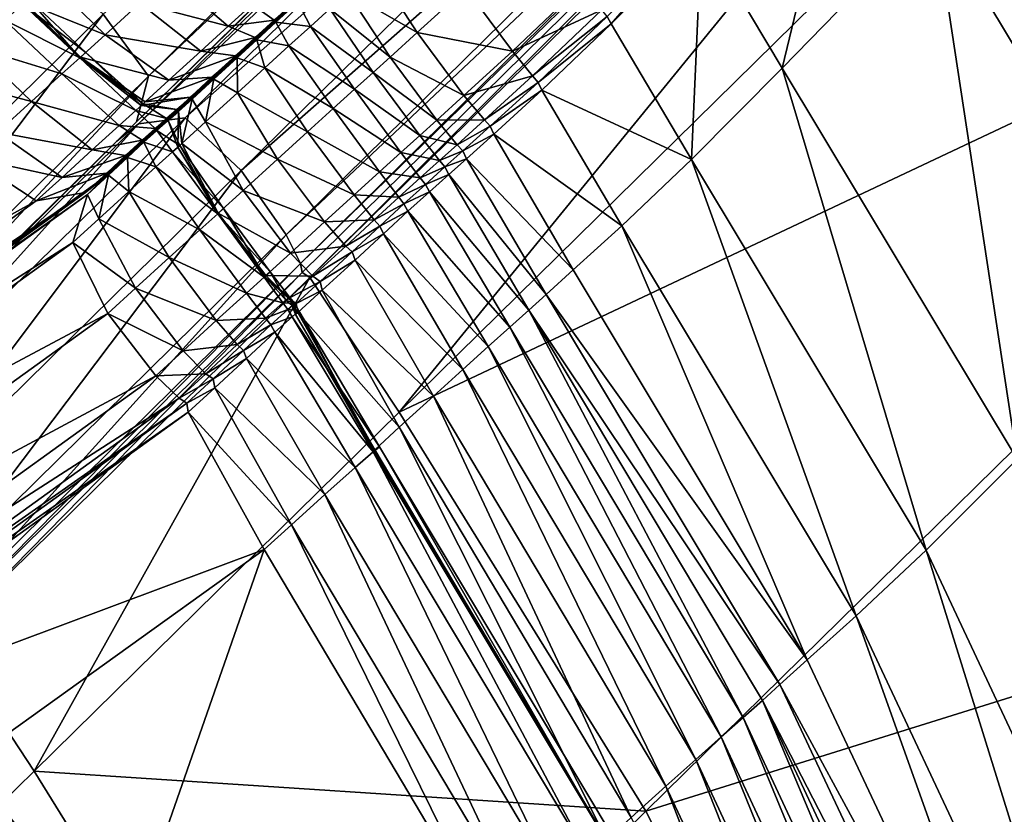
# Model space of a CAD drawing. Header units: millimetres. Extents: x 2387 to 13955, y -4964 to 364.
# Tile 844 of 1056: x 3754 to 3776, y 217 to 234. Entities that reach past the tile are written whole.
import ezdxf

# ---------------------------------------------------------------- set-up
doc = ezdxf.new("R2010")
doc.units = ezdxf.units.MM
doc.header["$MEASUREMENT"] = 0
doc.layers.add('Predefinito', color=7, linetype='Continuous', true_color=0x000000)

# ---------------------------------------------------------------- blocks, each defined once
blk = doc.blocks.new('Blocco 09')
at = {"layer": 'Predefinito'}
for points in [[(366.946, -12.552, 600.231), (344.636, -34.508, 483.935), (343.633, -33.134, 483.867)], [(344.636, -34.508, 483.935), (366.946, -12.552, 600.231), (366.667, -13.578, 600.287)], [(344.413, -35.564, 484.141), (366.706, -13.623, 600.287), (367.759, -13.473, 600.231)], [(367.759, -13.473, 600.231), (345.449, -35.429, 483.935), (344.413, -35.564, 484.141)], [(345.449, -35.429, 483.935), (367.759, -13.473, 600.231), (369.003, -14.633, 600.213)], [(366.706, -13.623, 600.287), (344.413, -35.564, 484.141), (343.936, -35.945, 484.279)], [(343.936, -35.945, 484.279), (366.218, -14.014, 600.324), (366.706, -13.623, 600.287)], [(366.667, -13.578, 600.287), (344.373, -35.519, 484.141), (344.636, -34.508, 483.935)], [(344.373, -35.519, 484.141), (366.667, -13.578, 600.287), (366.218, -14.014, 600.324)], [(366.218, -14.014, 600.324), (343.936, -35.945, 484.279), (344.373, -35.519, 484.141)], [(369.003, -14.633, 600.213), (346.688, -36.594, 483.867), (345.449, -35.429, 483.935)], [(346.688, -36.594, 483.867), (369.003, -14.633, 600.213), (370, -16.056, 600.215)], [(370, -16.056, 600.215), (347.685, -38.017, 483.876), (346.688, -36.594, 483.867)], [(347.685, -38.017, 483.876), (370, -16.056, 600.215), (370.31, -16.694, 600.223)], [(370.31, -16.694, 600.223), (347.998, -38.653, 483.904), (347.685, -38.017, 483.876)], [(347.998, -38.653, 483.904), (370.31, -16.694, 600.223), (370.345, -16.894, 600.228)], [(370.345, -16.894, 600.228), (348.035, -38.851, 483.923), (347.998, -38.653, 483.904)], [(348.205, -38.96, 483.904), (348.035, -38.851, 483.923), (370.345, -16.894, 600.228)], [(370.345, -16.894, 600.228), (370.517, -17.001, 600.223), (348.205, -38.96, 483.904)], [(350.183, -41.946, 483.876), (348.205, -38.96, 483.904), (370.517, -17.001, 600.223)], [(370.517, -17.001, 600.223), (372.497, -19.985, 600.215), (350.183, -41.946, 483.876)], [(350.183, -41.946, 483.876), (372.497, -19.985, 600.215), (377.958, -28.815, 600.213)], [(367.594, -25.142, 769.227), (362.008, -30.884, 768.671), (367.223, -39.555, 768.714)], [(360.211, -27.88, 768.54), (356.868, -31.329, 767.958), (358.657, -34.328, 768.089)], [(358.657, -34.328, 768.089), (362.008, -30.884, 768.671), (360.211, -27.88, 768.54)], [(377.958, -28.815, 600.213), (355.643, -50.776, 483.867), (350.183, -41.946, 483.876)], [(355.643, -50.776, 483.867), (377.958, -28.815, 600.213), (384.396, -41.786, 600.213)], [(362.008, -30.884, 768.671), (358.657, -34.328, 768.089), (363.852, -42.985, 768.132)], [(363.852, -42.985, 768.132), (367.223, -39.555, 768.714), (362.008, -30.884, 768.671)], [(356.774, -31.165, 767.871), (354.781, -33.183, 767.188), (354.872, -33.349, 767.274)], [(354.872, -33.349, 767.274), (356.868, -31.329, 767.958), (356.774, -31.165, 767.871)], [(356.868, -31.329, 767.958), (354.872, -33.349, 767.274), (356.653, -36.349, 767.404)], [(356.653, -36.349, 767.404), (358.657, -34.328, 768.089), (356.868, -31.329, 767.958)], [(341.752, -31.578, 483.904), (342.345, -31.967, 483.876), (334.273, -39.911, 440.651)], [(335.559, -41.079, 440.635), (334.273, -39.911, 440.651), (342.345, -31.967, 483.876)], [(342.345, -31.967, 483.876), (343.633, -33.134, 483.867), (335.559, -41.079, 440.635)], [(350.579, -33.538, 765.777), (349.654, -32.1, 765.479), (349.048, -32.652, 764.986)], [(349.654, -32.1, 765.479), (350.579, -33.538, 765.777), (351.658, -32.556, 766.579)], [(343.678, -33.587, 763.763), (342.433, -32.374, 763.744), (341.889, -32.87, 762.847)], [(342.433, -32.374, 763.744), (343.678, -33.587, 763.763), (344.442, -32.892, 764.631)], [(346.4, -33.4, 764.732), (345.107, -32.289, 765.031), (344.442, -32.892, 764.631)], [(345.107, -32.289, 765.031), (346.4, -33.4, 764.732), (346.93, -32.917, 764.813)], [(349.98, -34.083, 765.289), (349.048, -32.652, 764.986), (348.65, -33.013, 764.76)], [(349.048, -32.652, 764.986), (349.98, -34.083, 765.289), (350.579, -33.538, 765.777)], [(352.692, -33.951, 766.537), (351.658, -32.556, 766.579), (350.579, -33.538, 765.777)], [(351.658, -32.556, 766.579), (352.692, -33.951, 766.537), (354.235, -32.478, 767.403)], [(354.664, -33.036, 767.274), (354.235, -32.478, 767.403), (352.692, -33.951, 766.537)], [(340.959, -32.771, 762.16), (341.461, -33.263, 762.266), (341.856, -32.91, 762.298)], [(343.25, -33.985, 762.149), (341.988, -32.792, 762.144), (341.856, -32.91, 762.298)], [(343.121, -34.099, 762.32), (341.87, -32.894, 762.32), (341.988, -32.792, 762.144)], [(343.131, -34.085, 762.852), (341.889, -32.87, 762.847), (341.87, -32.894, 762.32)], [(341.889, -32.87, 762.847), (343.131, -34.085, 762.852), (343.678, -33.587, 763.763)], [(341.988, -32.792, 762.144), (343.25, -33.985, 762.149), (343.121, -34.099, 762.32)], [(346.93, -32.917, 764.813), (347.415, -33.267, 763.876), (347.902, -32.825, 763.818)], [(347.969, -32.806, 763.189), (347.902, -32.825, 763.818), (347.415, -33.267, 763.876)], [(347.415, -33.267, 763.876), (347.474, -33.255, 763.252), (347.969, -32.806, 763.189)], [(347.474, -33.255, 763.252), (347.455, -33.312, 763.876), (347.942, -32.87, 763.818)], [(348.218, -33.404, 764.762), (347.942, -32.87, 763.818), (347.455, -33.312, 763.876)], [(347.942, -32.87, 763.818), (347.969, -32.806, 763.189), (347.474, -33.255, 763.252)], [(347.942, -32.87, 763.818), (348.218, -33.404, 764.762), (348.65, -33.013, 764.76)], [(343.121, -34.099, 762.32), (341.856, -32.91, 762.298), (341.461, -33.263, 762.266)], [(341.856, -32.91, 762.298), (343.121, -34.099, 762.32), (343.25, -33.985, 762.149)], [(341.87, -32.894, 762.32), (343.121, -34.099, 762.32), (343.131, -34.085, 762.852)], [(345.793, -33.953, 764.381), (344.442, -32.892, 764.631), (343.678, -33.587, 763.763)], [(344.442, -32.892, 764.631), (345.793, -33.953, 764.381), (346.4, -33.4, 764.732)], [(347.415, -33.267, 763.876), (346.93, -32.917, 764.813), (346.4, -33.4, 764.732)], [(349.605, -34.424, 765.07), (348.65, -33.013, 764.76), (348.218, -33.404, 764.762)], [(348.65, -33.013, 764.76), (349.605, -34.424, 765.07), (349.98, -34.083, 765.289)], [(352.692, -33.951, 766.537), (353.134, -34.501, 766.411), (354.664, -33.036, 767.274)], [(354.781, -33.183, 767.188), (354.664, -33.036, 767.274), (353.134, -34.501, 766.411)], [(336.574, -42.442, 440.754), (335.559, -41.079, 440.635), (343.633, -33.134, 483.867)], [(343.633, -33.134, 483.867), (344.636, -34.508, 483.935), (336.574, -42.442, 440.754)], [(342.723, -34.456, 762.301), (341.461, -33.263, 762.266), (340.795, -33.865, 761.528)], [(341.461, -33.263, 762.266), (342.723, -34.456, 762.301), (343.121, -34.099, 762.32)], [(346.4, -33.4, 764.732), (346.994, -33.653, 763.835), (347.415, -33.267, 763.876)], [(346.994, -33.653, 763.835), (347.126, -33.576, 763.237), (347.474, -33.255, 763.252)], [(347.474, -33.255, 763.252), (347.415, -33.267, 763.876), (346.994, -33.653, 763.835)], [(347.742, -33.836, 764.813), (347.455, -33.312, 763.876), (347.034, -33.698, 763.835)], [(347.126, -33.576, 763.237), (347.034, -33.698, 763.835), (347.455, -33.312, 763.876)], [(347.455, -33.312, 763.876), (347.474, -33.255, 763.252), (347.126, -33.576, 763.237)], [(347.455, -33.312, 763.876), (347.742, -33.836, 764.813), (348.218, -33.404, 764.762)], [(353.134, -34.501, 766.411), (353.259, -34.642, 766.328), (354.781, -33.183, 767.188)], [(354.872, -33.349, 767.274), (354.781, -33.183, 767.188), (353.259, -34.642, 766.328)], [(346.994, -33.653, 763.835), (346.4, -33.4, 764.732), (345.793, -33.953, 764.381)], [(349.196, -34.794, 765.077), (348.218, -33.404, 764.762), (347.742, -33.836, 764.813)], [(348.218, -33.404, 764.762), (349.196, -34.794, 765.077), (349.605, -34.424, 765.07)], [(351.616, -34.931, 765.736), (350.579, -33.538, 765.777), (349.98, -34.083, 765.289)], [(350.579, -33.538, 765.777), (351.616, -34.931, 765.736), (352.692, -33.951, 766.537)], [(353.259, -34.642, 766.328), (353.341, -34.813, 766.411), (354.872, -33.349, 767.274)], [(356.653, -36.349, 767.404), (354.872, -33.349, 767.274), (353.341, -34.813, 766.411)], [(345.09, -34.594, 763.624), (343.678, -33.587, 763.763), (343.131, -34.085, 762.852)], [(343.678, -33.587, 763.763), (345.09, -34.594, 763.624), (345.793, -33.953, 764.381)], [(345.793, -33.953, 764.381), (346.562, -34.052, 763.632), (346.994, -33.653, 763.835)], [(347.126, -33.576, 763.237), (346.994, -33.653, 763.835), (346.562, -34.052, 763.632)], [(346.562, -34.052, 763.632), (346.811, -33.872, 763.132), (347.126, -33.576, 763.237)], [(346.811, -33.872, 763.132), (346.602, -34.097, 763.632), (347.034, -33.698, 763.835)], [(347.212, -34.319, 764.732), (347.034, -33.698, 763.835), (346.602, -34.097, 763.632)], [(347.034, -33.698, 763.835), (347.126, -33.576, 763.237), (346.811, -33.872, 763.132)], [(347.034, -33.698, 763.835), (347.212, -34.319, 764.732), (347.742, -33.836, 764.813)], [(342.047, -35.069, 761.561), (340.795, -33.865, 761.528), (340.057, -34.533, 759.795)], [(340.795, -33.865, 761.528), (342.047, -35.069, 761.561), (342.723, -34.456, 762.301)], [(346.562, -34.052, 763.632), (345.793, -33.953, 764.381), (345.09, -34.594, 763.624)], [(346.042, -34.53, 763.204), (346.414, -34.242, 762.925), (346.811, -33.872, 763.132)], [(346.811, -33.872, 763.132), (346.562, -34.052, 763.632), (346.042, -34.53, 763.204)], [(346.602, -34.097, 763.632), (346.811, -33.872, 763.132), (346.414, -34.242, 762.925)], [(348.723, -35.223, 765.125), (347.742, -33.836, 764.813), (347.212, -34.319, 764.732)], [(347.742, -33.836, 764.813), (348.723, -35.223, 765.125), (349.196, -34.794, 765.077)], [(353.134, -34.501, 766.411), (352.692, -33.951, 766.537), (351.616, -34.931, 765.736)], [(344.358, -35.262, 762.161), (343.121, -34.099, 762.32), (342.723, -34.456, 762.301)], [(344.516, -35.121, 762.109), (343.25, -33.985, 762.149), (343.121, -34.099, 762.32)], [(344.477, -35.157, 762.32), (343.121, -34.099, 762.32), (343.25, -33.985, 762.149)], [(344.56, -35.077, 762.817), (343.131, -34.085, 762.852), (343.121, -34.099, 762.32)], [(343.121, -34.099, 762.32), (344.358, -35.262, 762.161), (344.516, -35.121, 762.109)], [(343.121, -34.099, 762.32), (344.477, -35.157, 762.32), (344.56, -35.077, 762.817)], [(343.131, -34.085, 762.852), (344.56, -35.077, 762.817), (345.09, -34.594, 763.624)], [(343.25, -33.985, 762.149), (344.516, -35.121, 762.109), (344.477, -35.157, 762.32)], [(345.09, -34.594, 763.624), (346.042, -34.53, 763.204), (346.562, -34.052, 763.632)], [(346.606, -34.872, 764.381), (346.602, -34.097, 763.632), (346.082, -34.575, 763.204)], [(346.414, -34.242, 762.925), (346.082, -34.575, 763.204), (346.602, -34.097, 763.632)], [(346.602, -34.097, 763.632), (346.606, -34.872, 764.381), (347.212, -34.319, 764.732)], [(351.016, -35.477, 765.247), (349.98, -34.083, 765.289), (349.605, -34.424, 765.07)], [(349.98, -34.083, 765.289), (351.016, -35.477, 765.247), (351.616, -34.931, 765.736)], [(346.414, -34.242, 762.925), (346.042, -34.53, 763.204), (345.565, -34.968, 762.713)], [(345.565, -34.968, 762.713), (345.971, -34.649, 762.644), (346.414, -34.242, 762.925)], [(346.082, -34.575, 763.204), (346.414, -34.242, 762.925), (345.971, -34.649, 762.644)], [(348.156, -35.738, 765.031), (347.212, -34.319, 764.732), (346.606, -34.872, 764.381)], [(347.212, -34.319, 764.732), (348.156, -35.738, 765.031), (348.723, -35.223, 765.125)], [(358.657, -34.328, 768.089), (356.653, -36.349, 767.404), (361.838, -44.996, 767.447)], [(361.838, -44.996, 767.447), (363.852, -42.985, 768.132), (358.657, -34.328, 768.089)], [(336.349, -43.421, 441.113), (336.574, -42.442, 440.754), (344.636, -34.508, 483.935)], [(344.636, -34.508, 483.935), (344.373, -35.519, 484.141), (336.349, -43.421, 441.113)], [(340.057, -34.533, 759.795), (341.3, -35.748, 759.816), (342.047, -35.069, 761.561)], [(343.987, -35.595, 762.044), (342.723, -34.456, 762.301), (342.047, -35.069, 761.561)], [(342.723, -34.456, 762.301), (343.987, -35.595, 762.044), (344.358, -35.262, 762.161)], [(346.042, -34.53, 763.204), (345.09, -34.594, 763.624), (344.56, -35.077, 762.817)], [(344.56, -35.077, 762.817), (345.565, -34.968, 762.713), (346.042, -34.53, 763.204)], [(345.971, -34.649, 762.644), (345.605, -35.013, 762.713), (346.082, -34.575, 763.204)], [(345.902, -35.513, 763.624), (346.082, -34.575, 763.204), (345.605, -35.013, 762.713)], [(346.082, -34.575, 763.204), (345.902, -35.513, 763.624), (346.606, -34.872, 764.381)], [(350.637, -35.82, 765.027), (349.605, -34.424, 765.07), (349.196, -34.794, 765.077)], [(349.605, -34.424, 765.07), (350.637, -35.82, 765.027), (351.016, -35.477, 765.247)], [(351.616, -34.931, 765.736), (352.068, -35.474, 765.613), (353.134, -34.501, 766.411)], [(353.259, -34.642, 766.328), (353.134, -34.501, 766.411), (352.068, -35.474, 765.613)], [(345.261, -35.242, 762.321), (345.52, -35.053, 762.321), (345.971, -34.649, 762.644)], [(345.971, -34.649, 762.644), (345.565, -34.968, 762.713), (345.261, -35.242, 762.321)], [(345.605, -35.013, 762.713), (345.971, -34.649, 762.644), (345.52, -35.053, 762.321)], [(350.223, -36.194, 765.033), (349.196, -34.794, 765.077), (348.723, -35.223, 765.125)], [(349.196, -34.794, 765.077), (350.223, -36.194, 765.033), (350.637, -35.82, 765.027)], [(352.068, -35.474, 765.613), (352.198, -35.611, 765.531), (353.259, -34.642, 766.328)], [(353.341, -34.813, 766.411), (353.259, -34.642, 766.328), (352.198, -35.611, 765.531)], [(352.198, -35.611, 765.531), (352.275, -35.786, 765.613), (353.341, -34.813, 766.411)], [(355.109, -37.816, 766.538), (353.341, -34.813, 766.411), (352.275, -35.786, 765.613)], [(353.341, -34.813, 766.411), (355.109, -37.816, 766.538), (356.653, -36.349, 767.404)], [(343.39, -36.138, 761.327), (342.047, -35.069, 761.561), (341.3, -35.748, 759.816)], [(342.047, -35.069, 761.561), (343.39, -36.138, 761.327), (343.987, -35.595, 762.044)], [(344.477, -35.157, 762.32), (345.261, -35.242, 762.321), (345.565, -34.968, 762.713)], [(345.565, -34.968, 762.713), (344.56, -35.077, 762.817), (344.477, -35.157, 762.32)], [(345.52, -35.053, 762.321), (345.261, -35.242, 762.321), (345.033, -35.444, 761.99)], [(345.033, -35.444, 761.99), (345.113, -35.412, 761.91), (345.52, -35.053, 762.321)], [(345.3, -35.287, 762.321), (345.52, -35.053, 762.321), (345.113, -35.412, 761.91)], [(345.373, -35.996, 762.817), (345.605, -35.013, 762.713), (345.3, -35.287, 762.321)], [(345.52, -35.053, 762.321), (345.3, -35.287, 762.321), (345.605, -35.013, 762.713)], [(345.605, -35.013, 762.713), (345.373, -35.996, 762.817), (345.902, -35.513, 763.624)], [(347.493, -36.342, 764.631), (346.606, -34.872, 764.381), (345.902, -35.513, 763.624)], [(346.606, -34.872, 764.381), (347.493, -36.342, 764.631), (348.156, -35.738, 765.031)], [(352.068, -35.474, 765.613), (351.616, -34.931, 765.736), (351.016, -35.477, 765.247)], [(344.785, -35.662, 761.684), (344.358, -35.262, 762.161), (343.987, -35.595, 762.044)], [(345.033, -35.444, 761.99), (344.516, -35.121, 762.109), (344.358, -35.262, 762.161)], [(344.358, -35.262, 762.161), (344.785, -35.662, 761.684), (345.033, -35.444, 761.99)], [(345.261, -35.242, 762.321), (344.477, -35.157, 762.32), (344.516, -35.121, 762.109)], [(344.516, -35.121, 762.109), (345.033, -35.444, 761.99), (345.261, -35.242, 762.321)], [(349.749, -36.623, 765.082), (348.723, -35.223, 765.125), (348.156, -35.738, 765.031)], [(348.723, -35.223, 765.125), (349.749, -36.623, 765.082), (350.223, -36.194, 765.033)], [(338.614, -44.54, 440.635), (337.387, -43.363, 440.754), (345.449, -35.429, 483.935)], [(344.413, -35.564, 484.141), (345.449, -35.429, 483.935), (337.387, -43.363, 440.754)], [(345.449, -35.429, 483.935), (346.688, -36.594, 483.867), (338.614, -44.54, 440.635)], [(344.785, -35.662, 761.684), (344.807, -35.683, 761.366), (345.113, -35.412, 761.91)], [(345.113, -35.412, 761.91), (345.033, -35.444, 761.99), (344.785, -35.662, 761.684)], [(345.072, -35.489, 761.99), (345.113, -35.412, 761.91), (344.807, -35.683, 761.366)], [(344.807, -35.683, 761.366), (344.825, -35.707, 761.684), (345.072, -35.489, 761.99)], [(345.329, -36.04, 762.109), (345.072, -35.489, 761.99), (344.825, -35.707, 761.684)], [(345.113, -35.412, 761.91), (345.072, -35.489, 761.99), (345.3, -35.287, 762.321)], [(345.289, -36.076, 762.32), (345.3, -35.287, 762.321), (345.072, -35.489, 761.99)], [(345.072, -35.489, 761.99), (345.329, -36.04, 762.109), (345.289, -36.076, 762.32)], [(345.3, -35.287, 762.321), (345.289, -36.076, 762.32), (345.373, -35.996, 762.817)], [(351.463, -36.022, 765.123), (351.016, -35.477, 765.247), (350.637, -35.82, 765.027)], [(351.016, -35.477, 765.247), (351.463, -36.022, 765.123), (352.068, -35.474, 765.613)], [(352.198, -35.611, 765.531), (352.068, -35.474, 765.613), (351.463, -36.022, 765.123)], [(335.936, -43.825, 441.351), (336.349, -43.421, 441.113), (344.373, -35.519, 484.141)], [(344.373, -35.519, 484.141), (343.936, -35.945, 484.279), (335.936, -43.825, 441.351)], [(343.936, -35.945, 484.279), (344.413, -35.564, 484.141), (336.389, -43.466, 441.113)], [(337.387, -43.363, 440.754), (336.389, -43.466, 441.113), (344.413, -35.564, 484.141)], [(344.494, -35.925, 761.273), (343.987, -35.595, 762.044), (343.39, -36.138, 761.327)], [(343.987, -35.595, 762.044), (344.494, -35.925, 761.273), (344.785, -35.662, 761.684)], [(344.807, -35.683, 761.366), (344.785, -35.662, 761.684), (344.494, -35.925, 761.273)], [(344.494, -35.925, 761.273), (344.568, -35.9, 760.759), (344.807, -35.683, 761.366)], [(344.568, -35.9, 760.759), (344.533, -35.97, 761.273), (344.825, -35.707, 761.684)], [(345.17, -36.181, 762.161), (344.825, -35.707, 761.684), (344.533, -35.97, 761.273)], [(344.825, -35.707, 761.684), (344.807, -35.683, 761.366), (344.568, -35.9, 760.759)], [(344.825, -35.707, 761.684), (345.17, -36.181, 762.161), (345.329, -36.04, 762.109)], [(346.728, -37.038, 763.763), (345.902, -35.513, 763.624), (345.373, -35.996, 762.817)], [(345.902, -35.513, 763.624), (346.728, -37.038, 763.763), (347.493, -36.342, 764.631)], [(351.463, -36.022, 765.123), (351.591, -36.161, 765.039), (352.198, -35.611, 765.531)], [(352.275, -35.786, 765.613), (352.198, -35.611, 765.531), (351.591, -36.161, 765.039)], [(342.724, -36.745, 759.66), (341.3, -35.748, 759.816), (340.689, -36.303, 756.787)], [(341.3, -35.748, 759.816), (342.724, -36.745, 759.66), (343.39, -36.138, 761.327)], [(343.39, -36.138, 761.327), (344.132, -36.26, 760.625), (344.494, -35.925, 761.273)], [(344.132, -36.26, 760.625), (344.363, -36.096, 760.157), (344.568, -35.9, 760.759)], [(344.568, -35.9, 760.759), (344.494, -35.925, 761.273), (344.132, -36.26, 760.625)], [(344.533, -35.97, 761.273), (344.568, -35.9, 760.759), (344.363, -36.096, 760.157)], [(349.188, -37.134, 764.99), (348.156, -35.738, 765.031), (347.493, -36.342, 764.631)], [(348.156, -35.738, 765.031), (349.188, -37.134, 764.99), (349.749, -36.623, 765.082)], [(351.073, -36.373, 764.899), (350.637, -35.82, 765.027), (350.223, -36.194, 765.033)], [(350.637, -35.82, 765.027), (351.073, -36.373, 764.899), (351.463, -36.022, 765.123)], [(351.591, -36.161, 765.039), (351.67, -36.333, 765.123), (352.275, -35.786, 765.613)], [(354.033, -38.792, 765.737), (352.275, -35.786, 765.613), (351.67, -36.333, 765.123)], [(352.275, -35.786, 765.613), (354.033, -38.792, 765.737), (355.109, -37.816, 766.538)], [(336.389, -43.466, 441.113), (335.936, -43.825, 441.351), (343.936, -35.945, 484.279)], [(344.132, -36.26, 760.625), (343.39, -36.138, 761.327), (342.724, -36.745, 759.66)], [(344.363, -36.096, 760.157), (344.132, -36.26, 760.625), (343.713, -36.65, 759.191)], [(343.713, -36.65, 759.191), (344.108, -36.341, 758.878), (344.363, -36.096, 760.157)], [(344.172, -36.305, 760.625), (344.363, -36.096, 760.157), (344.108, -36.341, 758.878)], [(344.799, -36.514, 762.044), (344.533, -35.97, 761.273), (344.172, -36.305, 760.625)], [(344.363, -36.096, 760.157), (344.172, -36.305, 760.625), (344.533, -35.97, 761.273)], [(344.533, -35.97, 761.273), (344.799, -36.514, 762.044), (345.17, -36.181, 762.161)], [(346.3, -37.437, 762.149), (345.329, -36.04, 762.109), (345.17, -36.181, 762.161)], [(346.181, -37.537, 762.852), (345.373, -35.996, 762.817), (345.289, -36.076, 762.32)], [(346.171, -37.551, 762.32), (345.289, -36.076, 762.32), (345.329, -36.04, 762.109)], [(345.289, -36.076, 762.32), (346.171, -37.551, 762.32), (346.181, -37.537, 762.852)], [(345.329, -36.04, 762.109), (346.3, -37.437, 762.149), (346.171, -37.551, 762.32)], [(345.373, -35.996, 762.817), (346.181, -37.537, 762.852), (346.728, -37.038, 763.763)], [(351.591, -36.161, 765.039), (351.463, -36.022, 765.123), (351.073, -36.373, 764.899)], [(342.149, -37.268, 756.695), (340.689, -36.303, 756.787), (330.138, -43.92, 715.784)], [(340.689, -36.303, 756.787), (342.149, -37.268, 756.695), (342.724, -36.745, 759.66)], [(342.724, -36.745, 759.66), (343.713, -36.65, 759.191), (344.132, -36.26, 760.625)], [(343.246, -37.078, 756.419), (343.714, -36.704, 756.236), (344.108, -36.341, 758.878)], [(344.108, -36.341, 758.878), (343.713, -36.65, 759.191), (343.246, -37.078, 756.419)], [(343.752, -36.695, 759.191), (344.108, -36.341, 758.878), (343.714, -36.704, 756.236)], [(344.108, -36.341, 758.878), (343.752, -36.695, 759.191), (344.172, -36.305, 760.625)], [(344.202, -37.057, 761.327), (344.172, -36.305, 760.625), (343.752, -36.695, 759.191)], [(344.172, -36.305, 760.625), (344.202, -37.057, 761.327), (344.799, -36.514, 762.044)], [(346.171, -37.551, 762.32), (345.17, -36.181, 762.161), (344.799, -36.514, 762.044)], [(345.17, -36.181, 762.161), (346.171, -37.551, 762.32), (346.3, -37.437, 762.149)], [(348.534, -37.732, 764.597), (347.493, -36.342, 764.631), (346.728, -37.038, 763.763)], [(347.493, -36.342, 764.631), (348.534, -37.732, 764.597), (349.188, -37.134, 764.99)], [(350.648, -36.754, 764.903), (350.223, -36.194, 765.033), (349.749, -36.623, 765.082)], [(350.223, -36.194, 765.033), (350.648, -36.754, 764.903), (351.073, -36.373, 764.899)], [(351.194, -36.516, 764.814), (351.073, -36.373, 764.899), (350.648, -36.754, 764.903)], [(351.073, -36.373, 764.899), (351.194, -36.516, 764.814), (351.591, -36.161, 765.039)], [(351.67, -36.333, 765.123), (351.591, -36.161, 765.039), (351.194, -36.516, 764.814)], [(351.194, -36.516, 764.814), (351.279, -36.684, 764.899), (351.67, -36.333, 765.123)], [(353.431, -39.338, 765.248), (351.67, -36.333, 765.123), (351.279, -36.684, 764.899)], [(351.67, -36.333, 765.123), (353.431, -39.338, 765.248), (354.033, -38.792, 765.737)], [(356.653, -36.349, 767.404), (355.109, -37.816, 766.538), (360.289, -46.453, 766.582)], [(360.289, -46.453, 766.582), (361.838, -44.996, 767.447), (356.653, -36.349, 767.404)], [(345.774, -37.907, 762.301), (344.799, -36.514, 762.044), (344.202, -37.057, 761.327)], [(344.799, -36.514, 762.044), (345.774, -37.907, 762.301), (346.171, -37.551, 762.32)], [(350.648, -36.754, 764.903), (350.762, -36.902, 764.817), (351.194, -36.516, 764.814)], [(351.279, -36.684, 764.899), (351.194, -36.516, 764.814), (350.762, -36.902, 764.817)], [(343.714, -36.704, 756.236), (343.246, -37.078, 756.419), (332.733, -44.661, 715.568)], [(332.733, -44.661, 715.568), (333.219, -44.272, 715.46), (343.714, -36.704, 756.236)], [(343.286, -37.122, 756.42), (343.714, -36.704, 756.236), (333.219, -44.272, 715.46)], [(339.613, -45.961, 440.651), (338.614, -44.54, 440.635), (346.688, -36.594, 483.867)], [(346.688, -36.594, 483.867), (347.685, -38.017, 483.876), (339.613, -45.961, 440.651)], [(342.149, -37.268, 756.695), (343.246, -37.078, 756.419), (343.713, -36.65, 759.191)], [(343.713, -36.65, 759.191), (342.724, -36.745, 759.66), (342.149, -37.268, 756.695)], [(343.536, -37.664, 759.66), (343.752, -36.695, 759.191), (343.286, -37.122, 756.42)], [(343.714, -36.704, 756.236), (343.286, -37.122, 756.42), (343.752, -36.695, 759.191)], [(343.752, -36.695, 759.191), (343.536, -37.664, 759.66), (344.202, -37.057, 761.327)], [(350.172, -37.184, 764.953), (349.749, -36.623, 765.082), (349.188, -37.134, 764.99)], [(349.749, -36.623, 765.082), (350.172, -37.184, 764.953), (350.648, -36.754, 764.903)], [(350.762, -36.902, 764.817), (350.648, -36.754, 764.903), (350.172, -37.184, 764.953)], [(350.762, -36.902, 764.817), (350.854, -37.065, 764.903), (351.279, -36.684, 764.899)], [(353.049, -39.685, 765.027), (351.279, -36.684, 764.899), (350.854, -37.065, 764.903)], [(351.279, -36.684, 764.899), (353.049, -39.685, 765.027), (353.431, -39.338, 765.248)], [(350.172, -37.184, 764.953), (350.284, -37.333, 764.867), (350.762, -36.902, 764.817)], [(350.854, -37.065, 764.903), (350.762, -36.902, 764.817), (350.284, -37.333, 764.867)], [(343.246, -37.078, 756.419), (342.149, -37.268, 756.695), (331.608, -44.877, 715.73)], [(331.608, -44.877, 715.73), (332.733, -44.661, 715.568), (343.246, -37.078, 756.419)], [(333.219, -44.272, 715.46), (332.772, -44.706, 715.568), (343.286, -37.122, 756.42)], [(342.961, -38.187, 756.695), (343.286, -37.122, 756.42), (332.772, -44.706, 715.568)], [(343.286, -37.122, 756.42), (342.961, -38.187, 756.695), (343.536, -37.664, 759.66)], [(345.098, -38.52, 761.561), (344.202, -37.057, 761.327), (343.536, -37.664, 759.66)], [(344.202, -37.057, 761.327), (345.098, -38.52, 761.561), (345.774, -37.907, 762.301)], [(347.779, -38.422, 763.744), (346.728, -37.038, 763.763), (346.181, -37.537, 762.852)], [(346.728, -37.038, 763.763), (347.779, -38.422, 763.744), (348.534, -37.732, 764.597)], [(349.628, -37.685, 764.866), (349.188, -37.134, 764.99), (348.534, -37.732, 764.597)], [(349.188, -37.134, 764.99), (349.628, -37.685, 764.866), (350.172, -37.184, 764.953)], [(350.284, -37.333, 764.867), (350.172, -37.184, 764.953), (349.628, -37.685, 764.866)], [(350.284, -37.333, 764.867), (350.378, -37.496, 764.953), (350.854, -37.065, 764.903)], [(352.63, -40.06, 765.033), (350.854, -37.065, 764.903), (350.378, -37.496, 764.953)], [(350.854, -37.065, 764.903), (352.63, -40.06, 765.033), (353.049, -39.685, 765.027)], [(330.138, -43.92, 715.784), (331.608, -44.877, 715.73), (342.149, -37.268, 756.695)], [(347.329, -38.836, 762.144), (346.3, -37.437, 762.149), (346.171, -37.551, 762.32)], [(347.214, -38.941, 762.32), (346.171, -37.551, 762.32), (346.3, -37.437, 762.149)], [(346.3, -37.437, 762.149), (347.329, -38.836, 762.144), (347.214, -38.941, 762.32)], [(349.628, -37.685, 764.866), (349.752, -37.826, 764.784), (350.284, -37.333, 764.867)], [(350.378, -37.496, 764.953), (350.284, -37.333, 764.867), (349.752, -37.826, 764.784)], [(344.35, -39.2, 759.816), (343.536, -37.664, 759.66), (342.961, -38.187, 756.695)], [(343.536, -37.664, 759.66), (344.35, -39.2, 759.816), (345.098, -38.52, 761.561)], [(347.196, -38.953, 762.298), (346.171, -37.551, 762.32), (345.774, -37.907, 762.301)], [(347.235, -38.919, 762.847), (346.181, -37.537, 762.852), (346.171, -37.551, 762.32)], [(346.171, -37.551, 762.32), (347.196, -38.953, 762.298), (347.329, -38.836, 762.144)], [(346.171, -37.551, 762.32), (347.214, -38.941, 762.32), (347.235, -38.919, 762.847)], [(346.181, -37.537, 762.852), (347.235, -38.919, 762.847), (347.779, -38.422, 763.744)], [(349.752, -37.826, 764.784), (349.834, -37.996, 764.866), (350.378, -37.496, 764.953)], [(352.153, -40.49, 765.081), (350.378, -37.496, 764.953), (349.834, -37.996, 764.866)], [(350.378, -37.496, 764.953), (352.153, -40.49, 765.081), (352.63, -40.06, 765.033)], [(349.001, -38.265, 764.494), (348.534, -37.732, 764.597), (347.779, -38.422, 763.744)], [(348.534, -37.732, 764.597), (349.001, -38.265, 764.494), (349.628, -37.685, 764.866)], [(349.752, -37.826, 764.784), (349.628, -37.685, 764.866), (349.001, -38.265, 764.494)], [(349.001, -38.265, 764.494), (349.142, -38.394, 764.425), (349.752, -37.826, 764.784)], [(349.834, -37.996, 764.866), (349.752, -37.826, 764.784), (349.142, -38.394, 764.425)], [(355.109, -37.816, 766.538), (354.033, -38.792, 765.737), (359.211, -47.423, 765.782)], [(359.211, -47.423, 765.782), (360.289, -46.453, 766.582), (355.109, -37.816, 766.538)], [(339.932, -46.593, 440.7), (339.613, -45.961, 440.651), (347.685, -38.017, 483.876)], [(347.685, -38.017, 483.876), (347.998, -38.653, 483.904), (339.932, -46.593, 440.7)], [(346.802, -39.306, 762.266), (345.774, -37.907, 762.301), (345.098, -38.52, 761.561)], [(345.774, -37.907, 762.301), (346.802, -39.306, 762.266), (347.196, -38.953, 762.298)], [(349.142, -38.394, 764.425), (349.207, -38.576, 764.494), (349.834, -37.996, 764.866)], [(351.592, -40.998, 764.989), (349.834, -37.996, 764.866), (349.207, -38.576, 764.494)], [(349.834, -37.996, 764.866), (351.592, -40.998, 764.989), (352.153, -40.49, 765.081)], [(343.739, -39.756, 756.787), (342.961, -38.187, 756.695), (332.42, -45.796, 715.73)], [(332.772, -44.706, 715.568), (332.42, -45.796, 715.73), (342.961, -38.187, 756.695)], [(342.961, -38.187, 756.695), (343.739, -39.756, 756.787), (344.35, -39.2, 759.816)], [(347.779, -38.422, 763.744), (348.274, -38.935, 763.687), (349.001, -38.265, 764.494)], [(349.142, -38.394, 764.425), (349.001, -38.265, 764.494), (348.274, -38.935, 763.687)], [(346.138, -39.911, 761.528), (345.098, -38.52, 761.561), (344.35, -39.2, 759.816)], [(345.098, -38.52, 761.561), (346.138, -39.911, 761.528), (346.802, -39.306, 762.266)], [(348.274, -38.935, 763.687), (347.779, -38.422, 763.744), (347.235, -38.919, 762.847)], [(348.274, -38.935, 763.687), (348.434, -39.052, 763.649), (349.142, -38.394, 764.425)], [(349.207, -38.576, 764.494), (349.142, -38.394, 764.425), (348.434, -39.052, 763.649)], [(339.972, -46.789, 440.733), (339.932, -46.593, 440.7), (347.998, -38.653, 483.904)], [(347.998, -38.653, 483.904), (348.035, -38.851, 483.923), (339.972, -46.789, 440.733)], [(348.434, -39.052, 763.649), (348.48, -39.246, 763.687), (349.207, -38.576, 764.494)], [(350.939, -41.592, 764.596), (349.207, -38.576, 764.494), (348.48, -39.246, 763.687)], [(349.207, -38.576, 764.494), (350.939, -41.592, 764.596), (351.592, -40.998, 764.989)], [(340.139, -46.901, 440.7), (339.972, -46.789, 440.733), (348.035, -38.851, 483.923)], [(348.035, -38.851, 483.923), (348.205, -38.96, 483.904), (340.139, -46.901, 440.7)], [(342.111, -49.891, 440.651), (340.139, -46.901, 440.7), (348.205, -38.96, 483.904)], [(348.205, -38.96, 483.904), (350.183, -41.946, 483.876), (342.111, -49.891, 440.651)], [(347.61, -39.52, 762.233), (347.196, -38.953, 762.298), (346.802, -39.306, 762.266)], [(347.758, -39.394, 762.128), (347.329, -38.836, 762.144), (347.196, -38.953, 762.298)], [(347.196, -38.953, 762.298), (347.61, -39.52, 762.233), (347.758, -39.394, 762.128)], [(347.683, -39.472, 762.321), (347.214, -38.941, 762.32), (347.329, -38.836, 762.144)], [(347.738, -39.427, 762.834), (347.235, -38.919, 762.847), (347.214, -38.941, 762.32)], [(347.214, -38.941, 762.32), (347.683, -39.472, 762.321), (347.738, -39.427, 762.834)], [(347.235, -38.919, 762.847), (347.738, -39.427, 762.834), (348.274, -38.935, 763.687)], [(347.329, -38.836, 762.144), (347.758, -39.394, 762.128), (347.683, -39.472, 762.321)], [(348.434, -39.052, 763.649), (348.274, -38.935, 763.687), (347.738, -39.427, 762.834)], [(359.211, -47.423, 765.782), (354.033, -38.792, 765.737), (353.431, -39.338, 765.248)], [(345.403, -40.583, 759.795), (344.35, -39.2, 759.816), (343.739, -39.756, 756.787)], [(344.35, -39.2, 759.816), (345.403, -40.583, 759.795), (346.138, -39.911, 761.528)], [(347.738, -39.427, 762.834), (347.903, -39.541, 762.824), (348.434, -39.052, 763.649)], [(348.48, -39.246, 763.687), (348.434, -39.052, 763.649), (347.903, -39.541, 762.824)], [(347.229, -39.865, 762.16), (346.802, -39.306, 762.266), (346.138, -39.911, 761.528)], [(346.802, -39.306, 762.266), (347.229, -39.865, 762.16), (347.61, -39.52, 762.233)], [(347.873, -39.54, 762.117), (347.758, -39.394, 762.128), (347.61, -39.52, 762.233)], [(347.825, -39.6, 762.321), (347.683, -39.472, 762.321), (347.758, -39.394, 762.128)], [(347.758, -39.394, 762.128), (347.873, -39.54, 762.117), (347.825, -39.6, 762.321)], [(347.903, -39.541, 762.824), (347.943, -39.737, 762.834), (348.48, -39.246, 763.687)], [(350.184, -42.278, 763.744), (348.48, -39.246, 763.687), (347.943, -39.737, 762.834)], [(348.48, -39.246, 763.687), (350.184, -42.278, 763.744), (350.939, -41.592, 764.596)], [(358.607, -47.974, 765.292), (353.431, -39.338, 765.248), (353.049, -39.685, 765.027)], [(353.431, -39.338, 765.248), (358.607, -47.974, 765.292), (359.211, -47.423, 765.782)], [(347.717, -39.672, 762.189), (347.61, -39.52, 762.233), (347.229, -39.865, 762.16)], [(347.61, -39.52, 762.233), (347.717, -39.672, 762.189), (347.873, -39.54, 762.117)], [(347.903, -39.541, 762.824), (347.738, -39.427, 762.834), (347.683, -39.472, 762.321)], [(347.683, -39.472, 762.321), (347.825, -39.6, 762.321), (347.903, -39.541, 762.824)], [(347.963, -39.703, 762.128), (347.873, -39.54, 762.117), (347.717, -39.672, 762.189)], [(347.888, -39.781, 762.321), (347.825, -39.6, 762.321), (347.873, -39.54, 762.117)], [(347.943, -39.737, 762.834), (347.903, -39.541, 762.824), (347.825, -39.6, 762.321)], [(347.825, -39.6, 762.321), (347.888, -39.781, 762.321), (347.943, -39.737, 762.834)], [(347.873, -39.54, 762.117), (347.963, -39.703, 762.128), (347.888, -39.781, 762.321)], [(332.42, -45.796, 715.73), (333.188, -47.372, 715.784), (343.739, -39.756, 756.787)], [(344.797, -41.135, 756.775), (343.739, -39.756, 756.787), (333.188, -47.372, 715.784)], [(343.739, -39.756, 756.787), (344.797, -41.135, 756.775), (345.403, -40.583, 759.795)], [(347.229, -39.865, 762.16), (347.343, -40.012, 762.089), (347.717, -39.672, 762.189)], [(347.816, -39.829, 762.233), (347.717, -39.672, 762.189), (347.343, -40.012, 762.089)], [(347.343, -40.012, 762.089), (347.434, -40.175, 762.16), (347.816, -39.829, 762.233)], [(349.608, -42.82, 762.3), (347.816, -39.829, 762.233), (347.434, -40.175, 762.16)], [(347.717, -39.672, 762.189), (347.816, -39.829, 762.233), (347.963, -39.703, 762.128)], [(349.746, -42.71, 762.146), (347.963, -39.703, 762.128), (347.816, -39.829, 762.233)], [(347.816, -39.829, 762.233), (349.608, -42.82, 762.3), (349.746, -42.71, 762.146)], [(349.626, -42.808, 762.322), (347.888, -39.781, 762.321), (347.963, -39.703, 762.128)], [(349.641, -42.777, 762.848), (347.943, -39.737, 762.834), (347.888, -39.781, 762.321)], [(347.888, -39.781, 762.321), (349.626, -42.808, 762.322), (349.641, -42.777, 762.848)], [(347.943, -39.737, 762.834), (349.641, -42.777, 762.848), (350.184, -42.278, 763.744)], [(347.963, -39.703, 762.128), (349.746, -42.71, 762.146), (349.626, -42.808, 762.322)], [(353.049, -39.685, 765.027), (352.63, -40.06, 765.033), (357.794, -48.703, 765.074)], [(357.794, -48.703, 765.074), (358.22, -48.327, 765.07), (353.049, -39.685, 765.027)], [(353.049, -39.685, 765.027), (358.22, -48.327, 765.07), (358.607, -47.974, 765.292)], [(346.601, -40.446, 761.432), (346.138, -39.911, 761.528), (345.403, -40.583, 759.795)], [(346.138, -39.911, 761.528), (346.601, -40.446, 761.432), (347.229, -39.865, 762.16)], [(347.343, -40.012, 762.089), (347.229, -39.865, 762.16), (346.601, -40.446, 761.432)], [(346.601, -40.446, 761.432), (346.739, -40.577, 761.368), (347.343, -40.012, 762.089)], [(347.434, -40.175, 762.16), (347.343, -40.012, 762.089), (346.739, -40.577, 761.368)], [(352.63, -40.06, 765.033), (352.153, -40.49, 765.081), (357.308, -49.13, 765.12)], [(357.308, -49.13, 765.12), (357.794, -48.703, 765.074), (352.63, -40.06, 765.033)], [(346.739, -40.577, 761.368), (346.806, -40.756, 761.432), (347.434, -40.175, 762.16)], [(349.207, -43.164, 762.266), (347.434, -40.175, 762.16), (346.806, -40.756, 761.432)], [(347.434, -40.175, 762.16), (349.207, -43.164, 762.266), (349.608, -42.82, 762.3)], [(345.403, -40.583, 759.795), (345.903, -41.093, 759.731), (346.601, -40.446, 761.432)], [(346.739, -40.577, 761.368), (346.601, -40.446, 761.432), (345.903, -41.093, 759.731)], [(352.153, -40.49, 765.081), (351.592, -40.998, 764.989), (356.743, -49.634, 765.027)], [(356.743, -49.634, 765.027), (357.308, -49.13, 765.12), (352.153, -40.49, 765.081)], [(345.903, -41.093, 759.731), (345.403, -40.583, 759.795), (344.797, -41.135, 756.775)], [(345.903, -41.093, 759.731), (346.067, -41.207, 759.688), (346.739, -40.577, 761.368)], [(346.806, -40.756, 761.432), (346.739, -40.577, 761.368), (346.067, -41.207, 759.688)], [(346.067, -41.207, 759.688), (346.108, -41.402, 759.731), (346.806, -40.756, 761.432)], [(348.539, -43.764, 761.528), (346.806, -40.756, 761.432), (346.108, -41.402, 759.731)], [(346.806, -40.756, 761.432), (348.539, -43.764, 761.528), (349.207, -43.164, 762.266)], [(333.188, -47.372, 715.784), (334.248, -48.751, 715.776), (344.797, -41.135, 756.775)], [(345.314, -41.634, 756.737), (344.797, -41.135, 756.775), (334.248, -48.751, 715.776)], [(344.797, -41.135, 756.775), (345.314, -41.634, 756.737), (345.903, -41.093, 759.731)], [(346.067, -41.207, 759.688), (345.903, -41.093, 759.731), (345.314, -41.634, 756.737)], [(351.592, -40.998, 764.989), (350.939, -41.592, 764.596), (356.084, -50.225, 764.63)], [(356.084, -50.225, 764.63), (356.743, -49.634, 765.027), (351.592, -40.998, 764.989)], [(345.314, -41.634, 756.737), (345.488, -41.741, 756.712), (346.067, -41.207, 759.688)], [(346.108, -41.402, 759.731), (346.067, -41.207, 759.688), (345.488, -41.741, 756.712)], [(345.488, -41.741, 756.712), (345.518, -41.943, 756.737), (346.108, -41.402, 759.731)], [(347.803, -44.434, 759.795), (346.108, -41.402, 759.731), (345.518, -41.943, 756.737)], [(346.108, -41.402, 759.731), (347.803, -44.434, 759.795), (348.539, -43.764, 761.528)], [(350.939, -41.592, 764.596), (350.184, -42.278, 763.744), (355.318, -50.912, 763.764)], [(355.318, -50.912, 763.764), (356.084, -50.225, 764.63), (350.939, -41.592, 764.596)], [(334.248, -48.751, 715.776), (334.769, -49.247, 715.754), (345.314, -41.634, 756.737)], [(345.488, -41.741, 756.712), (345.314, -41.634, 756.737), (334.769, -49.247, 715.754)], [(334.769, -49.247, 715.754), (334.946, -49.352, 715.739), (345.488, -41.741, 756.712)], [(345.518, -41.943, 756.737), (345.488, -41.741, 756.712), (334.946, -49.352, 715.739)], [(384.396, -41.786, 600.213), (362.198, -63.747, 483.867), (355.643, -50.776, 483.867)], [(362.198, -63.747, 483.867), (384.396, -41.786, 600.213), (389.306, -57.194, 600.213)], [(334.946, -49.352, 715.739), (334.973, -49.556, 715.754), (345.518, -41.943, 756.737)], [(347.196, -44.984, 756.775), (345.518, -41.943, 756.737), (334.973, -49.556, 715.754)], [(342.111, -49.891, 440.651), (350.183, -41.946, 483.876), (355.643, -50.776, 483.867)], [(345.518, -41.943, 756.737), (347.196, -44.984, 756.775), (347.803, -44.434, 759.795)], [(350.184, -42.278, 763.744), (349.641, -42.777, 762.848), (354.777, -51.42, 762.853)], [(354.777, -51.42, 762.853), (355.318, -50.912, 763.764), (350.184, -42.278, 763.744)], [(349.608, -42.82, 762.3), (349.207, -43.164, 762.266), (354.367, -51.788, 762.302)], [(349.746, -42.71, 762.146), (349.608, -42.82, 762.3), (354.794, -51.472, 762.326)], [(354.367, -51.788, 762.302), (354.794, -51.472, 762.326), (349.608, -42.82, 762.3)], [(354.794, -51.472, 762.326), (349.626, -42.808, 762.322), (349.746, -42.71, 762.146)], [(354.777, -51.42, 762.853), (349.641, -42.777, 762.848), (349.626, -42.808, 762.322)], [(349.626, -42.808, 762.322), (354.794, -51.472, 762.326), (354.777, -51.42, 762.853)], [(354.794, -51.472, 762.326), (354.942, -51.384, 762.157), (349.746, -42.71, 762.146)], [(349.746, -42.71, 762.146), (354.942, -51.384, 762.157), (354.794, -51.472, 762.326)], [(363.852, -42.985, 768.132), (361.838, -44.996, 767.447), (367.755, -57.615, 767.448)], [(349.207, -43.164, 762.266), (348.539, -43.764, 761.528), (353.678, -52.384, 761.56)], [(353.678, -52.384, 761.56), (354.367, -51.788, 762.302), (349.207, -43.164, 762.266)], [(348.539, -43.764, 761.528), (347.803, -44.434, 759.795), (352.926, -53.058, 759.816)], [(352.926, -53.058, 759.816), (353.678, -52.384, 761.56), (348.539, -43.764, 761.528)], [(347.803, -44.434, 759.795), (347.196, -44.984, 756.775), (352.311, -53.609, 756.787)], [(352.311, -53.609, 756.787), (352.926, -53.058, 759.816), (347.803, -44.434, 759.795)], [(334.973, -49.556, 715.754), (336.589, -52.599, 715.776), (347.196, -44.984, 756.775)], [(347.196, -44.984, 756.775), (336.589, -52.599, 715.776), (341.531, -61.223, 715.784)], [(341.531, -61.223, 715.784), (352.311, -53.609, 756.787), (347.196, -44.984, 756.775)], [(361.838, -44.996, 767.447), (360.289, -46.453, 766.582), (366.209, -59.051, 766.586)], [(366.209, -59.051, 766.586), (367.755, -57.615, 767.448), (361.838, -44.996, 767.447)], [(360.289, -46.453, 766.582), (359.211, -47.423, 765.782), (365.133, -60.01, 765.788)], [(365.133, -60.01, 765.788), (366.209, -59.051, 766.586), (360.289, -46.453, 766.582)], [(340.139, -46.901, 440.7), (342.111, -49.891, 440.651), (341.358, -50.627, 435.61)], [(365.133, -60.01, 765.788), (359.211, -47.423, 765.782), (358.607, -47.974, 765.292)], [(364.522, -60.568, 765.297), (358.607, -47.974, 765.292), (358.22, -48.327, 765.07)], [(358.607, -47.974, 765.292), (364.522, -60.568, 765.297), (365.133, -60.01, 765.788)], [(358.22, -48.327, 765.07), (357.794, -48.703, 765.074), (363.675, -61.318, 765.07)], [(363.675, -61.318, 765.07), (364.121, -60.935, 765.071), (358.22, -48.327, 765.07)], [(358.22, -48.327, 765.07), (364.121, -60.935, 765.071), (364.522, -60.568, 765.297)], [(357.794, -48.703, 765.074), (357.308, -49.13, 765.12), (363.175, -61.743, 765.114)], [(363.175, -61.743, 765.114), (363.675, -61.318, 765.07), (357.794, -48.703, 765.074)], [(357.308, -49.13, 765.12), (356.743, -49.634, 765.027), (362.613, -62.235, 765.024)], [(362.613, -62.235, 765.024), (363.175, -61.743, 765.114), (357.308, -49.13, 765.12)], [(356.743, -49.634, 765.027), (356.084, -50.225, 764.63), (361.962, -62.812, 764.629)], [(361.962, -62.812, 764.629), (362.613, -62.235, 765.024), (356.743, -49.634, 765.027)], [(341.358, -50.627, 435.61), (342.111, -49.891, 440.651), (347.569, -58.722, 440.635)], [(355.643, -50.776, 483.867), (347.569, -58.722, 440.635), (342.111, -49.891, 440.651)], [(356.084, -50.225, 764.63), (355.318, -50.912, 763.764), (361.195, -63.492, 763.764)], [(361.195, -63.492, 763.764), (361.962, -62.812, 764.629), (356.084, -50.225, 764.63)], [(340.999, -50.963, 433.82), (341.358, -50.627, 435.61), (346.812, -59.454, 435.59)], [(347.569, -58.722, 440.635), (346.812, -59.454, 435.59), (341.358, -50.627, 435.61)], [(347.569, -58.722, 440.635), (355.643, -50.776, 483.867), (362.198, -63.747, 483.867)]]:
    blk.add_3dface(points, dxfattribs=at)

msp = doc.modelspace()

# ---------------------------------------------------------------- block references
at = {"layer": 'Predefinito'}
msp.add_blockref('Blocco 09', (3412.066, 267.493), dxfattribs=at)

doc.saveas('drawing.dxf')
